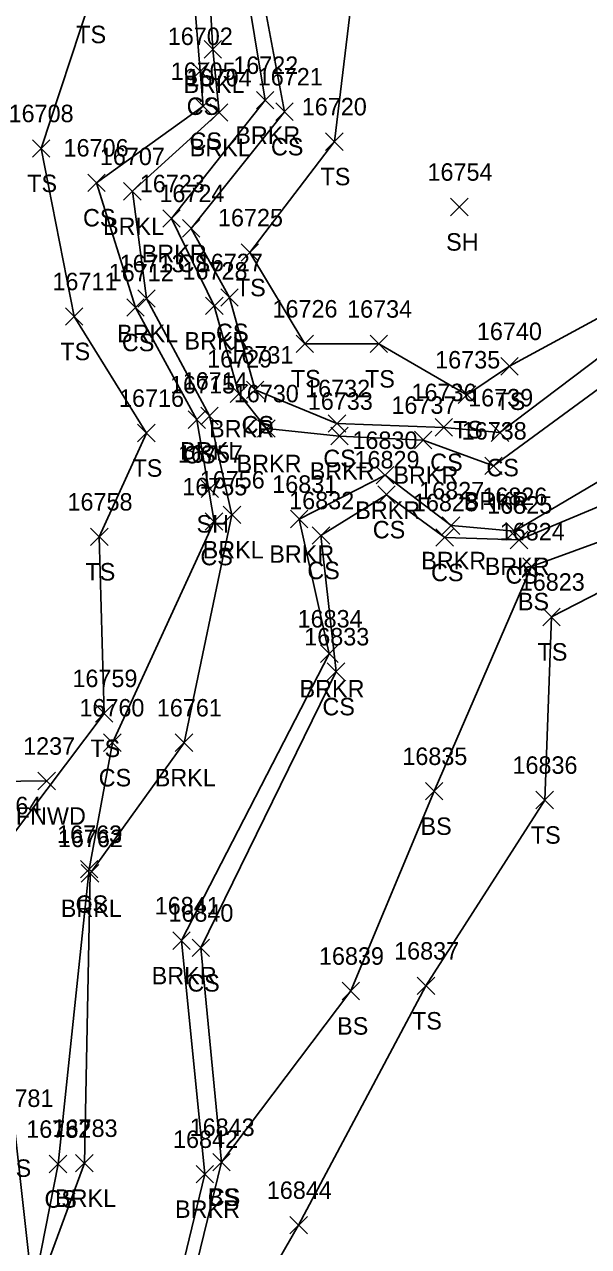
# Model space of a CAD drawing. Extents: x 1482574 to 1485769, y 580696 to 595649.
# Drawn here: x 1484825.3 to 1484889.8, y 582907.4 to 583047.3 of the extents above; entities that cross this region are included whole.
import ezdxf

# ---------------------------------------------------------------- set-up
doc = ezdxf.new("R2010")
doc.units = 0
for name, color, linetype in [('L_A', 7, 'Continuous'), ('L_I', 7, 'Continuous'), ('L_TIC', 7, 'Continuous'), ('LAWE', 7, 'Continuous'), ('LELB', 7, 'Continuous'), ('LFNC', 7, 'Continuous')]:
    doc.layers.add(name, color=color, linetype=linetype)

msp = doc.modelspace()

# ---------------------------------------------------------------- linework, layer by layer
at = {"layer": 'L_TIC'}
for points in [[(1484845.82, 583043.4), (1484847.82, 583045.4)], [(1484847.82, 583043.4), (1484845.82, 583045.4)], [(1484844.38, 583040.9), (1484846.38, 583042.9)], [(1484846.38, 583040.9), (1484844.38, 583042.9)], [(1484844.71, 583036.9), (1484846.71, 583038.9)], [(1484846.71, 583036.9), (1484844.71, 583038.9)], [(1484851.79, 583037.59), (1484853.79, 583039.59)], [(1484853.79, 583037.59), (1484851.79, 583039.59)], [(1484854.02, 583036.27), (1484856.02, 583038.27)], [(1484856.02, 583036.27), (1484854.02, 583038.27)], [(1484846.52, 583036.17), (1484848.52, 583038.17)], [(1484848.52, 583036.17), (1484846.52, 583038.17)], [(1484826.17, 583032.07), (1484828.17, 583034.07)], [(1484828.17, 583032.07), (1484826.17, 583034.07)], [(1484859.72, 583032.85), (1484861.72, 583034.85)], [(1484861.72, 583032.85), (1484859.72, 583034.85)], [(1484832.51, 583028.14), (1484834.51, 583030.14)], [(1484834.51, 583028.14), (1484832.51, 583030.14)], [(1484836.61, 583027.16), (1484838.61, 583029.16)], [(1484838.61, 583027.16), (1484836.61, 583029.16)], [(1484874.01, 583025.37), (1484876.01, 583027.37)], [(1484876.01, 583025.37), (1484874.01, 583027.37)], [(1484841.09, 583024.05), (1484843.09, 583026.05)], [(1484843.09, 583024.05), (1484841.09, 583026.05)], [(1484843.34, 583022.92), (1484845.34, 583024.92)], [(1484845.34, 583022.92), (1484843.34, 583024.92)], [(1484850.04, 583020.15), (1484852.04, 583022.15)], [(1484852.04, 583020.15), (1484850.04, 583022.15)], [(1484838.22, 583014.9), (1484840.22, 583016.9)], [(1484840.22, 583014.9), (1484838.22, 583016.9)], [(1484845.98, 583014.06), (1484847.98, 583016.06)], [(1484847.98, 583014.06), (1484845.98, 583016.06)], [(1484847.73, 583015.02), (1484849.73, 583017.02)], [(1484849.73, 583015.02), (1484847.73, 583017.02)], [(1484829.96, 583012.84), (1484831.96, 583014.84)], [(1484831.96, 583012.84), (1484829.96, 583014.84)], [(1484836.97, 583013.86), (1484838.97, 583015.86)], [(1484838.97, 583013.86), (1484836.97, 583015.86)], [(1484856.34, 583009.72), (1484858.34, 583011.72)], [(1484858.34, 583009.72), (1484856.34, 583011.72)], [(1484864.81, 583009.7), (1484866.81, 583011.7)], [(1484866.81, 583009.7), (1484864.81, 583011.7)], [(1484879.74, 583007.14), (1484881.74, 583009.14)], [(1484881.74, 583007.14), (1484879.74, 583009.14)], [(1484850.66, 583004.45), (1484852.66, 583006.45)], [(1484852.66, 583004.45), (1484850.66, 583006.45)], [(1484848.8, 583004), (1484850.8, 583006)], [(1484850.8, 583004), (1484848.8, 583006)], [(1484874.88, 583003.89), (1484876.88, 583005.89)], [(1484876.88, 583003.89), (1484874.88, 583005.89)], [(1484845.43, 583001.46), (1484847.43, 583003.46)], [(1484847.43, 583001.46), (1484845.43, 583003.46)], [(1484843.99, 583001.03), (1484845.99, 583003.03)], [(1484845.99, 583001.03), (1484843.99, 583003.03)], [(1484851.94, 583000.02), (1484853.94, 583002.02)], [(1484853.94, 583000.02), (1484851.94, 583002.02)], [(1484860.01, 583000.6), (1484862.01, 583002.6)], [(1484862.01, 583000.6), (1484860.01, 583002.6)], [(1484872.23, 583000.15), (1484874.23, 583002.15)], [(1484874.23, 583000.15), (1484872.23, 583002.15)], [(1484838.21, 582999.5), (1484840.21, 583001.5)], [(1484840.21, 582999.5), (1484838.21, 583001.5)], [(1484860.31, 582999.16), (1484862.31, 583001.16)], [(1484862.31, 582999.16), (1484860.31, 583001.16)], [(1484869.88, 582998.7), (1484871.88, 583000.7)], [(1484871.88, 582998.7), (1484869.88, 583000.7)], [(1484878.66, 582999.55), (1484880.66, 583001.55)], [(1484880.66, 582999.55), (1484878.66, 583001.55)], [(1484877.92, 582995.75), (1484879.92, 582997.75)], [(1484879.92, 582995.75), (1484877.92, 582997.75)], [(1484865.51, 582994.68), (1484867.51, 582996.68)], [(1484867.51, 582994.68), (1484865.51, 582996.68)], [(1484845.46, 582993.11), (1484847.46, 582995.11)], [(1484847.46, 582993.11), (1484845.46, 582995.11)], [(1484865.67, 582992.45), (1484867.67, 582994.45)], [(1484867.67, 582992.45), (1484865.67, 582994.45)], [(1484848, 582990.15), (1484850, 582992.15)], [(1484850, 582990.15), (1484848, 582992.15)], [(1484845.95, 582989.37), (1484847.95, 582991.37)], [(1484847.95, 582989.37), (1484845.95, 582991.37)], [(1484855.68, 582989.66), (1484857.68, 582991.66)], [(1484857.68, 582989.66), (1484855.68, 582991.66)], [(1484873.06, 582988.91), (1484875.06, 582990.91)], [(1484875.06, 582988.91), (1484873.06, 582990.91)], [(1484832.83, 582987.63), (1484834.83, 582989.63)], [(1484834.83, 582987.63), (1484832.83, 582989.63)], [(1484858.18, 582987.78), (1484860.18, 582989.78)], [(1484860.18, 582987.78), (1484858.18, 582989.78)], [(1484872.34, 582987.55), (1484874.34, 582989.55)], [(1484874.34, 582987.55), (1484872.34, 582989.55)], [(1484880.33, 582988.26), (1484882.33, 582990.26)], [(1484882.33, 582988.26), (1484880.33, 582990.26)], [(1484880.84, 582987.27), (1484882.84, 582989.27)], [(1484882.84, 582987.27), (1484880.84, 582989.27)], [(1484882.27, 582984.22), (1484884.27, 582986.22)], [(1484884.27, 582984.22), (1484882.27, 582986.22)], [(1484884.55, 582978.46), (1484886.55, 582980.46)], [(1484886.55, 582978.46), (1484884.55, 582980.46)], [(1484859.14, 582974.25), (1484861.14, 582976.25)], [(1484861.14, 582974.25), (1484859.14, 582976.25)], [(1484859.91, 582972.2), (1484861.91, 582974.2)], [(1484861.91, 582972.2), (1484859.91, 582974.2)], [(1484833.39, 582967.43), (1484835.39, 582969.43)], [(1484835.39, 582967.43), (1484833.39, 582969.43)], [(1484834.32, 582964.07), (1484836.32, 582966.07)], [(1484836.32, 582964.07), (1484834.32, 582966.07)], [(1484842.52, 582964.07), (1484844.52, 582966.07)], [(1484844.52, 582964.07), (1484842.52, 582966.07)], [(1484826.8, 582959.69), (1484828.8, 582961.69)], [(1484828.8, 582959.69), (1484826.8, 582961.69)], [(1484871.13, 582958.52), (1484873.13, 582960.52)], [(1484873.13, 582958.52), (1484871.13, 582960.52)], [(1484883.78, 582957.51), (1484885.78, 582959.51)], [(1484885.78, 582957.51), (1484883.78, 582959.51)], [(1484831.67, 582949.6), (1484833.67, 582951.6)], [(1484833.67, 582949.6), (1484831.67, 582951.6)], [(1484831.77, 582949.12), (1484833.77, 582951.12)], [(1484833.77, 582949.12), (1484831.77, 582951.12)], [(1484842.23, 582941.42), (1484844.23, 582943.42)], [(1484844.23, 582941.42), (1484842.23, 582943.42)], [(1484844.45, 582940.59), (1484846.45, 582942.59)], [(1484846.45, 582940.59), (1484844.45, 582942.59)], [(1484861.59, 582935.66), (1484863.59, 582937.66)], [(1484863.59, 582935.66), (1484861.59, 582937.66)], [(1484870.19, 582936.25), (1484872.19, 582938.25)], [(1484872.19, 582936.25), (1484870.19, 582938.25)], [(1484846.8, 582916.07), (1484848.8, 582918.07)], [(1484848.8, 582916.07), (1484846.8, 582918.07)], [(1484846.8, 582916.07), (1484848.8, 582918.07)], [(1484848.8, 582916.07), (1484846.8, 582918.07)], [(1484828.11, 582915.86), (1484830.11, 582917.86)], [(1484830.11, 582915.86), (1484828.11, 582917.86)], [(1484831.12, 582915.96), (1484833.12, 582917.96)], [(1484833.12, 582915.96), (1484831.12, 582917.96)], [(1484844.9, 582914.7), (1484846.9, 582916.7)], [(1484846.9, 582914.7), (1484844.9, 582916.7)], [(1484855.63, 582908.87), (1484857.63, 582910.87)], [(1484857.63, 582908.87), (1484855.63, 582910.87)]]:
    msp.add_lwpolyline(points, dxfattribs=at)
at = {"layer": 'LAWE'}
for points in [[(1484886.25, 583160.83), (1484878.98, 583152.33), (1484879.54, 583142.73), (1484882.92, 583138.98), (1484881.12, 583137.03), (1484875.01, 583135.04), (1484868.53, 583126.9), (1484864.53, 583125.88), (1484855.72, 583129.56), (1484850.44, 583129.39), (1484848.55, 583106.66), (1484856.37, 583097.74), (1484853.07, 583069.78), (1484845.64, 583065.52), (1484846.82, 583044.4), (1484847.52, 583037.17), (1484837.61, 583028.16), (1484839.22, 583015.9), (1484846.43, 583002.46), (1484849, 582991.15), (1484843.52, 582965.07), (1484832.77, 582950.12), (1484832.12, 582916.96), (1484826.77, 582902.35)], [(1484849.13, 583060.72), (1484852.79, 583038.59), (1484842.09, 583025.05), (1484846.98, 583015.06), (1484849.8, 583005), (1484852.94, 583001.02), (1484861.31, 583000.16), (1484870.88, 582999.7), (1484878.92, 582996.75), (1484898.35, 583011), (1484909.32, 583011.31), (1484931.44, 583002.55)], [(1484930.35, 582995.14), (1484913.15, 582998.98), (1484905.56, 583003.12), (1484903.96, 583002.67), (1484881.33, 582989.26), (1484874.06, 582989.91), (1484866.51, 582995.68), (1484856.68, 582990.66), (1484860.14, 582975.25), (1484843.23, 582942.42), (1484845.9, 582915.7), (1484839.68, 582890.05), (1484825.32, 582879.8), (1484798, 582863.48), (1484779.37, 582864.86), (1484767.37, 582863.41), (1484752.63, 582861), (1484743.55, 582849.57)]]:
    msp.add_lwpolyline(points, dxfattribs=at)
at = {"layer": 'LELB'}
for points in [[(1484898.99, 583334.71), (1484887.97, 583305.96), (1484893.8, 583284.95), (1484897.03, 583250.9), (1484900.43, 583223.04), (1484900.61, 583189.57), (1484912.08, 583167.11), (1484914.25, 583148.16), (1484904.66, 583134.35), (1484887.53, 583130.82), (1484879.3, 583129.36), (1484867.57, 583110.78), (1484870.82, 583098.57), (1484867.5, 583062.82), (1484863, 583052.86), (1484860.72, 583033.85), (1484851.04, 583021.15), (1484857.34, 583010.72), (1484865.81, 583010.7), (1484875.88, 583004.89), (1484880.74, 583008.14), (1484896.31, 583016.58), (1484911.94, 583018.07), (1484933.13, 583013.44)], [(1484876.52, 583152.52), (1484879.67, 583140), (1484873.92, 583135.75), (1484868.44, 583128.05), (1484864.16, 583127.7), (1484856.17, 583132.45), (1484856.33, 583138.14), (1484846.42, 583135.67), (1484838.62, 583127.82), (1484839.47, 583115.18), (1484844.5, 583103.81), (1484833.18, 583093.54), (1484834.64, 583070.65), (1484832.78, 583050.11), (1484827.17, 583033.07), (1484830.96, 583013.84), (1484839.21, 583000.5), (1484833.83, 582988.63), (1484834.39, 582968.43), (1484823.44, 582953.88), (1484824.21, 582920.39), (1484826.23, 582902.13)], [(1484876.52, 583152.52), (1484869.65, 583143.01), (1484856.17, 583132.45), (1484849.79, 583132.51), (1484847.38, 583105.51), (1484855.02, 583097.47), (1484851.22, 583070.29), (1484843.31, 583067.08), (1484845.38, 583041.9), (1484845.71, 583037.9), (1484833.51, 583029.14), (1484837.97, 583014.86), (1484844.99, 583002.03), (1484846.95, 582990.37), (1484835.32, 582965.07), (1484832.67, 582950.6), (1484829.11, 582916.86), (1484826.23, 582902.13)], [(1484879.3, 583129.36), (1484871.31, 583123.31), (1484861.59, 583116.29), (1484857.36, 583109.24), (1484860.73, 583098.4), (1484856.96, 583066.92), (1484850.76, 583059.87), (1484855.02, 583037.27), (1484844.34, 583023.92), (1484848.73, 583016.02), (1484851.66, 583005.45), (1484861.01, 583001.6), (1484873.23, 583001.15), (1484879.66, 583000.55), (1484896.33, 583013.2), (1484909.32, 583011.31), (1484932.33, 583006.01)], [(1484930.59, 582989.78), (1484912.42, 582997.93), (1484905.81, 583000.46), (1484897.26, 582994.72), (1484881.84, 582988.27), (1484873.34, 582988.55), (1484866.67, 582993.45), (1484859.18, 582988.78), (1484860.91, 582973.2), (1484845.45, 582941.59), (1484847.8, 582917.07), (1484841.36, 582890.68), (1484826.41, 582877.28), (1484798.26, 582863.43), (1484779.83, 582863.7), (1484769.26, 582861.62), (1484753.8, 582859.37), (1484744.93, 582848.7)], [(1484930.62, 582972.1), (1484898.44, 582990.78), (1484883.27, 582985.22), (1484872.13, 582959.52), (1484862.59, 582936.66), (1484847.8, 582917.07)], [(1484930.07, 582958.37), (1484898.4, 582986.07), (1484885.55, 582979.46), (1484884.78, 582958.51), (1484871.19, 582937.25), (1484856.63, 582909.87), (1484844.08, 582888.03), (1484828.7, 582873.63), (1484804.55, 582861.77), (1484803.54, 582840.27), (1484830.22, 582829.96), (1484870.56, 582841.66), (1484888.1, 582857.15), (1484906.18, 582866.74), (1484913.62, 582889.63), (1484923, 582915.85), (1484936.07, 582941.35)]]:
    msp.add_lwpolyline(points, dxfattribs=at)
at = {"layer": 'LFNC'}
msp.add_lwpolyline([(1484798.1, 582899.44), (1484786.64, 582960.16), (1484827.8, 582960.69)], dxfattribs=at)

# ---------------------------------------------------------------- texts
at = {"layer": 'L_A'}
for s, p in [('TS', (1484831.19, 583045.11)), ('BRKL', (1484843.46, 583039.4)), ('CS', (1484843.82, 583036.9)), ('BRKR', (1484849.38, 583033.59)), ('CS', (1484844.15, 583032.9)), ('BRKL', (1484844.17, 583032.17)), ('CS', (1484853.46, 583032.27)), ('TS', (1484825.58, 583028.07)), ('TS', (1484859.13, 583028.85)), ('CS', (1484831.96, 583024.14)), ('BRKL', (1484834.25, 583023.16)), ('SH', (1484873.5, 583021.37)), ('BRKR', (1484838.68, 583020.05)), ('CS', (1484842.78, 583018.92)), ('TS', (1484849.45, 583016.15)), ('BRKL', (1484835.86, 583010.9)), ('CS', (1484836.41, 583009.86)), ('BRKR', (1484843.57, 583010.06)), ('CS', (1484847.17, 583011.02)), ('TS', (1484829.37, 583008.84)), ('TS', (1484855.74, 583005.72)), ('TS', (1484864.22, 583005.7)), ('TS', (1484879.15, 583003.14)), ('BRKR', (1484846.39, 583000)), ('CS', (1484850.1, 583000.45)), ('TS', (1484874.29, 582999.89)), ('BRKL', (1484843.08, 582997.46)), ('CS', (1484843.43, 582997.03)), ('BRKR', (1484849.53, 582996.02)), ('CS', (1484859.45, 582996.6)), ('CS', (1484871.68, 582996.15)), ('TS', (1484837.62, 582995.5)), ('BRKR', (1484857.9, 582995.16)), ('BRKR', (1484867.47, 582994.7)), ('CS', (1484878.11, 582995.55)), ('BRKR', (1484875.51, 582991.75)), ('BRKR', (1484863.1, 582990.68)), ('SH', (1484844.95, 582989.11)), ('CS', (1484865.11, 582988.45)), ('BRKL', (1484845.65, 582986.15)), ('CS', (1484845.39, 582985.37)), ('BRKR', (1484853.27, 582985.66)), ('BRKR', (1484870.65, 582984.91)), ('TS', (1484832.24, 582983.63)), ('CS', (1484857.62, 582983.78)), ('CS', (1484871.78, 582983.55)), ('BRKR', (1484877.92, 582984.26)), ('CS', (1484880.28, 582983.27)), ('BS', (1484881.71, 582980.22)), ('TS', (1484883.96, 582974.46)), ('BRKR', (1484856.73, 582970.25)), ('CS', (1484859.35, 582968.2)), ('TS', (1484832.8, 582963.43)), ('CS', (1484833.76, 582960.07)), ('BRKL', (1484840.17, 582960.07)), ('FNWD', (1484824.27, 582955.69)), ('BS', (1484870.57, 582954.52)), ('TS', (1484883.19, 582953.51)), ('CS', (1484831.11, 582945.6)), ('BRKL', (1484829.42, 582945.12)), ('BRKR', (1484839.82, 582937.42)), ('CS', (1484843.89, 582936.59)), ('BS', (1484861.03, 582931.66)), ('TS', (1484869.6, 582932.25)), ('TS', (1484822.62, 582915.39)), ('CS', (1484827.55, 582911.86)), ('BRKL', (1484828.76, 582911.96)), ('CS', (1484846.24, 582912.07)), ('BS', (1484846.24, 582912.07)), ('BRKR', (1484842.49, 582910.7))]:
    msp.add_text(s, height=2, dxfattribs=at).set_placement(p)
at = {"layer": 'L_I'}
for s, p in [('16702', (1484841.66, 583044.9)), ('16705', (1484841.99, 583040.9)), ('16722', (1484849.15, 583041.59)), ('16704', (1484843.81, 583040.17)), ('16721', (1484851.95, 583040.27)), ('16720', (1484856.99, 583036.85)), ('16708', (1484823.45, 583036.07)), ('16706', (1484829.74, 583032.14)), ('16707', (1484833.89, 583031.16)), ('16754', (1484871.37, 583029.37)), ('16723', (1484838.46, 583028.05)), ('16724', (1484840.7, 583026.92)), ('16725', (1484847.4, 583024.15)), ('16713', (1484836.15, 583018.9)), ('16728', (1484843.34, 583018.06)), ('16727', (1484845.09, 583019.02)), ('16711', (1484828.46, 583016.84)), ('16712', (1484834.9, 583017.86)), ('16726', (1484853.64, 583013.72)), ('16734', (1484862.17, 583013.7)), ('16740', (1484877.02, 583011.14)), ('16731', (1484848.59, 583008.45)), ('16729', (1484846.16, 583008)), ('16735', (1484872.25, 583007.89)), ('16715', (1484841.92, 583005.03)), ('16714', (1484843.36, 583005.46)), ('16732', (1484857.37, 583004.6)), ('16736', (1484869.54, 583004.15)), ('16716', (1484836.08, 583003.5)), ('16730', (1484849.21, 583004.02)), ('16733', (1484857.68, 583003.16)), ('16737', (1484867.24, 583002.7)), ('16739', (1484876.02, 583003.55)), ('16830', (1484862.78, 582998.68)), ('16738', (1484875.28, 582999.75)), ('16757', (1484842.82, 582997.11)), ('16829', (1484863.02, 582996.45)), ('16755', (1484843.32, 582993.37)), ('16756', (1484845.31, 582994.15)), ('16831', (1484853.61, 582993.66)), ('16827', (1484870.42, 582992.91)), ('16758', (1484830.19, 582991.63)), ('16832', (1484855.55, 582991.78)), ('16828', (1484869.7, 582991.55)), ('16826', (1484877.64, 582992.26)), ('16825', (1484878.2, 582991.27)), ('16824', (1484879.63, 582988.22)), ('16823', (1484881.92, 582982.46)), ('16834', (1484856.51, 582978.25)), ('16833', (1484857.27, 582976.2)), ('16759', (1484830.75, 582971.43)), ('16760', (1484831.55, 582968.07)), ('16761', (1484840.41, 582968.07)), ('1237', (1484825.11, 582963.69)), ('16835', (1484868.49, 582962.52)), ('16836', (1484881.09, 582961.51)), ('16764', (1484819.76, 582956.88)), ('16763', (1484828.99, 582953.6)), ('16762', (1484829.09, 582953.12)), ('16841', (1484840.16, 582945.42)), ('16840', (1484841.73, 582944.59)), ('16837', (1484867.55, 582940.25)), ('16839', (1484858.95, 582939.66)), ('16781', (1484821.14, 582923.39)), ('16782', (1484825.47, 582919.86)), ('16783', (1484828.48, 582919.96)), ('16843', (1484844.16, 582920.07)), ('16843', (1484844.16, 582920.07)), ('16842', (1484842.26, 582918.7)), ('16844', (1484852.99, 582912.87))]:
    msp.add_text(s, height=2, dxfattribs=at).set_placement(p)

doc.saveas('drawing.dxf')
